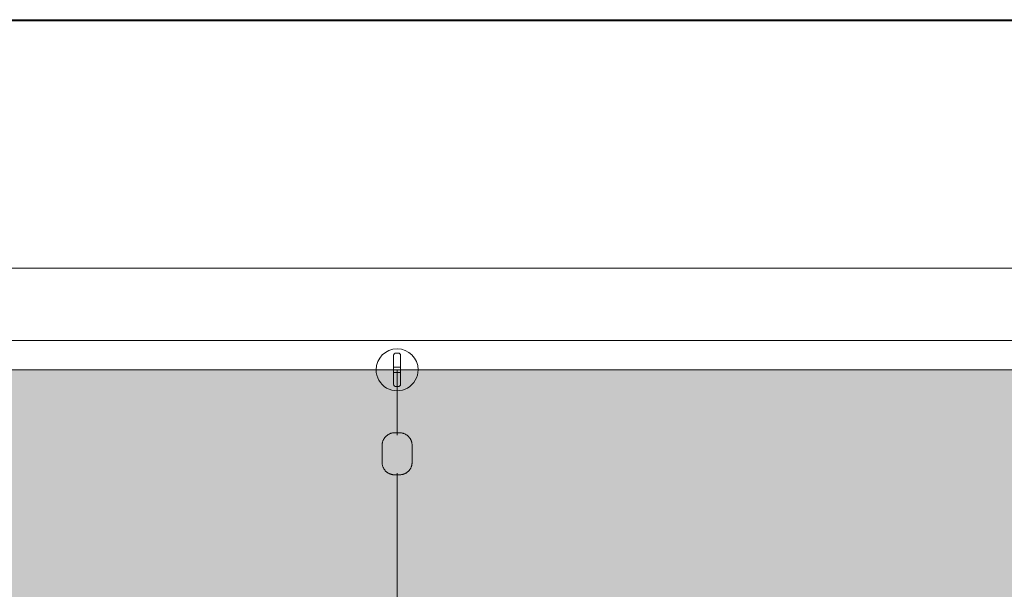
# Model space of a CAD drawing. Header units: millimetres. Extents: x 2016 to 102618, y -16590 to 68005.
# Tile 562 of 654: x 76051 to 77223, y 61059 to 61737. Entities that reach past the tile are written whole.
import ezdxf

# ---------------------------------------------------------------- set-up
doc = ezdxf.new("R2010")
doc.units = ezdxf.units.MM
for name, color, linetype, lineweight in [('A-DETL', 90, 'Continuous', 18), ('A-WALL', 113, 'Continuous', 13), ('Q-SPCQ', 91, 'Continuous', 13)]:
    doc.layers.add(name, color=color, linetype=linetype, lineweight=lineweight)
doc.layers.add('Water', color=131, linetype='Continuous')

# ---------------------------------------------------------------- blocks, each defined once
blk = doc.blocks.new('43_VCS_SE_goot_rooster_schuin - 28_VCS_RVS wand-gootrooster 25000mm-4108939-00 Begane grond')
at = {"layer": 'Q-SPCQ'}
for p, q in [((-10916.4, 147.1), (10914.3, 147.1)), ((10916.4, 145.8), (-10916.4, 145.8)), ((-10621.4, -148.8), (10620.1, -148.8))]:
    blk.add_line(p, q, dxfattribs=at)
blk = doc.blocks.new('89_VCS_SE_drijflijn - drijflijn-V275-00 Begane grond')
at = {"layer": 'Q-SPCQ'}
for p, q in [((-13032.8, 17.8), (-13053.3, 17.8)), ((-13163.1, -1.2), (-13163.1, 1.1)), ((-13160.1, 4.1), (-13143.1, 4.1)), ((-13146.1, 4.1), (-13146.1, -4.2)), ((-13143.1, 4.1), (-13126.1, 4.1)), ((-13143.1, 0), (-13065.4, 0)), ((-13140.1, -4.2), (-13140.1, 4.1)), ((-13123.1, 1.1), (-13123.1, -1.2)), ((-13020.1, 0), (-12865.4, 0)), ((-13143.1, -4.2), (-13160.1, -4.2)), ((-13126.1, -4.2), (-13143.1, -4.2)), ((-13053.3, -17.8), (-13032.8, -17.8))]:
    blk.add_line(p, q, dxfattribs=at)
at = {"layer": 'Q-SPCQ', "flags": 128}
for points in [[(-13068.1, 3), (-13068.1, 3.6), (-13068.1, 4.2), (-13068, 4.8), (-13067.9, 5.4), (-13067.8, 5.9), (-13067.7, 6.5), (-13067.5, 7.1), (-13067.4, 7.7), (-13067.2, 8.2), (-13067, 8.8), (-13066.7, 9.3), (-13066.4, 9.9), (-13066.2, 10.4), (-13065.9, 10.9), (-13065.5, 11.4), (-13065.2, 11.9), (-13064.8, 12.3), (-13064.4, 12.8), (-13064, 13.2), (-13063.6, 13.6), (-13063.2, 14.1), (-13062.7, 14.4), (-13062.3, 14.8), (-13061.8, 15.2), (-13061.3, 15.5), (-13060.8, 15.8), (-13060.3, 16.1), (-13059.7, 16.4), (-13059.2, 16.6), (-13058.7, 16.8), (-13058.1, 17), (-13057.5, 17.2), (-13057, 17.4), (-13056.4, 17.5), (-13055.8, 17.6), (-13055.2, 17.7), (-13054.6, 17.8), (-13054, 17.8), (-13053.4, 17.8), (-13053.3, 17.8)], [(-13032.8, 17.8), (-13032.2, 17.8), (-13031.6, 17.8), (-13031.1, 17.7), (-13030.5, 17.7), (-13029.9, 17.5), (-13029.3, 17.4), (-13028.8, 17.3), (-13028.2, 17.1), (-13027.6, 16.9), (-13027.1, 16.7), (-13026.6, 16.4), (-13026, 16.2), (-13025.5, 15.9), (-13025, 15.6), (-13024.5, 15.3), (-13024, 14.9), (-13023.6, 14.6), (-13023.1, 14.2), (-13022.7, 13.8), (-13022.3, 13.4), (-13021.9, 13), (-13021.5, 12.5), (-13021.1, 12.1), (-13020.8, 11.6), (-13020.5, 11.1), (-13020.1, 10.6), (-13019.9, 10.1), (-13019.6, 9.6), (-13019.3, 9), (-13019.1, 8.5), (-13018.9, 7.9), (-13018.7, 7.4), (-13018.6, 6.8), (-13018.5, 6.2), (-13018.3, 5.7), (-13018.3, 5.1), (-13018.2, 4.5), (-13018.1, 3.9), (-13018.1, 3.3), (-13018.1, 3.2)], [(-13068.1, -3), (-13068.1, -3), (-13068.1, -3), (-13068.1, -3), (-13068.1, -3), (-13068.1, -2.9), (-13068.1, -2.9), (-13068.1, -2.9), (-13068.1, -2.8), (-13068.1, -2.8), (-13068.1, -2.8), (-13068.1, -2.7), (-13068.1, -2.7), (-13068.1, -2.6), (-13068.1, -2.5), (-13068.1, -2.5), (-13068.1, -2.4), (-13068.1, -2.3), (-13068.1, -2.3), (-13068.1, -2.2), (-13068.1, -2.1), (-13068.1, -2), (-13068.1, -1.9), (-13068.1, -1.8), (-13068.1, -1.7), (-13068.1, -1.6), (-13068.1, -1.5), (-13068.1, -1.4), (-13068.1, -1.3), (-13068.1, -1.2), (-13068.1, -1.1), (-13068.1, -1), (-13068.1, -0.9), (-13068.1, -0.7), (-13068.1, -0.6), (-13068.1, -0.5), (-13068.1, -0.4), (-13068.1, -0.3), (-13068.1, -0.2), (-13068.1, 0), (-13068.1, 0.1), (-13068.1, 0.2), (-13068.1, 0.3), (-13068.1, 0.4), (-13068.1, 0.6), (-13068.1, 0.7), (-13068.1, 0.8), (-13068.1, 0.9), (-13068.1, 1), (-13068.1, 1.1), (-13068.1, 1.2), (-13068.1, 1.4), (-13068.1, 1.5), (-13068.1, 1.6), (-13068.1, 1.7), (-13068.1, 1.8), (-13068.1, 1.9), (-13068.1, 2), (-13068.1, 2), (-13068.1, 2.1), (-13068.1, 2.2), (-13068.1, 2.3), (-13068.1, 2.4), (-13068.1, 2.4), (-13068.1, 2.5), (-13068.1, 2.6), (-13068.1, 2.6), (-13068.1, 2.7), (-13068.1, 2.7), (-13068.1, 2.8), (-13068.1, 2.8), (-13068.1, 2.9), (-13068.1, 2.9), (-13068.1, 2.9), (-13068.1, 3), (-13068.1, 3), (-13068.1, 3), (-13068.1, 3), (-13068.1, 3)], [(-13068.1, 3), (-13068.1, 3), (-13068.1, 3), (-13068.1, 3), (-13068.1, 3), (-13068.1, 2.9), (-13068.1, 2.9), (-13068.1, 2.9), (-13068.1, 2.8), (-13068.1, 2.8), (-13068.1, 2.8), (-13068.1, 2.7), (-13068.1, 2.7), (-13068.1, 2.6), (-13068.1, 2.5), (-13068.1, 2.5), (-13068.1, 2.4), (-13068.1, 2.3), (-13068.1, 2.3), (-13068.1, 2.2), (-13068.1, 2.1), (-13068.1, 2), (-13068.1, 1.9), (-13068.1, 1.8), (-13068.1, 1.7), (-13068.1, 1.6), (-13068.1, 1.5), (-13068.1, 1.4), (-13068.1, 1.3), (-13068.1, 1.2), (-13068.1, 1.1), (-13068.1, 1), (-13068.1, 0.9), (-13068.1, 0.7), (-13068.1, 0.6), (-13068.1, 0.5), (-13068.1, 0.4), (-13068.1, 0.3), (-13068.1, 0.2), (-13068.1, 0), (-13068.1, -0.1), (-13068.1, -0.2), (-13068.1, -0.3), (-13068.1, -0.4), (-13068.1, -0.6), (-13068.1, -0.7), (-13068.1, -0.8), (-13068.1, -0.9), (-13068.1, -1), (-13068.1, -1.1), (-13068.1, -1.2), (-13068.1, -1.4), (-13068.1, -1.5), (-13068.1, -1.6), (-13068.1, -1.7), (-13068.1, -1.8), (-13068.1, -1.9), (-13068.1, -2), (-13068.1, -2), (-13068.1, -2.1), (-13068.1, -2.2), (-13068.1, -2.3), (-13068.1, -2.4), (-13068.1, -2.4), (-13068.1, -2.5), (-13068.1, -2.6), (-13068.1, -2.6), (-13068.1, -2.7), (-13068.1, -2.7), (-13068.1, -2.8), (-13068.1, -2.8), (-13068.1, -2.9), (-13068.1, -2.9), (-13068.1, -2.9), (-13068.1, -3), (-13068.1, -3), (-13068.1, -3), (-13068.1, -3), (-13068.1, -3)], [(-13018.1, 3.2), (-13018.1, 3.2), (-13018.1, 3.1), (-13018.1, 3.1), (-13018.1, 3.1), (-13018.1, 3.1), (-13018.1, 3.1), (-13018.1, 3), (-13018.1, 3), (-13018.1, 3), (-13018.1, 2.9), (-13018.1, 2.9), (-13018.1, 2.8), (-13018.1, 2.7), (-13018.1, 2.7), (-13018.1, 2.6), (-13018.1, 2.5), (-13018.1, 2.5), (-13018.1, 2.4), (-13018.1, 2.3), (-13018.1, 2.2), (-13018.1, 2.1), (-13018.1, 2), (-13018.1, 1.9), (-13018.1, 1.8), (-13018.1, 1.7), (-13018.1, 1.6), (-13018.1, 1.5), (-13018.1, 1.4), (-13018.1, 1.3), (-13018.1, 1.1), (-13018.1, 1), (-13018.1, 0.9), (-13018.1, 0.8), (-13018.1, 0.7), (-13018.1, 0.5), (-13018.1, 0.4), (-13018.1, 0.3), (-13018.1, 0.2), (-13018.1, 0), (-13018.1, -0.1), (-13018.1, -0.2), (-13018.1, -0.3), (-13018.1, -0.5), (-13018.1, -0.6), (-13018.1, -0.7), (-13018.1, -0.8), (-13018.1, -1), (-13018.1, -1.1), (-13018.1, -1.2), (-13018.1, -1.3), (-13018.1, -1.4), (-13018.1, -1.5), (-13018.1, -1.6), (-13018.1, -1.8), (-13018.1, -1.9), (-13018.1, -2), (-13018.1, -2.1), (-13018.1, -2.2), (-13018.1, -2.2), (-13018.1, -2.3), (-13018.1, -2.4), (-13018.1, -2.5), (-13018.1, -2.6), (-13018.1, -2.6), (-13018.1, -2.7), (-13018.1, -2.8), (-13018.1, -2.8), (-13018.1, -2.9), (-13018.1, -2.9), (-13018.1, -3), (-13018.1, -3), (-13018.1, -3.1), (-13018.1, -3.1), (-13018.1, -3.1), (-13018.1, -3.1), (-13018.1, -3.1), (-13018.1, -3.2), (-13018.1, -3.2)], [(-13018.1, 3), (-13018.1, 3), (-13018.1, 3.1), (-13018.1, 3.1), (-13018.1, 3.1), (-13018.1, 3.1), (-13018.1, 3.1), (-13018.1, 3.2), (-13018.1, 3.2)], [(-13018.1, -3.2), (-13018.1, -3.2), (-13018.1, -3.1), (-13018.1, -3.1), (-13018.1, -3.1), (-13018.1, -3.1), (-13018.1, -3.1), (-13018.1, -3), (-13018.1, -3), (-13018.1, -3), (-13018.1, -2.9), (-13018.1, -2.9), (-13018.1, -2.8), (-13018.1, -2.7), (-13018.1, -2.7), (-13018.1, -2.6), (-13018.1, -2.5), (-13018.1, -2.5), (-13018.1, -2.4), (-13018.1, -2.3), (-13018.1, -2.2), (-13018.1, -2.1), (-13018.1, -2), (-13018.1, -1.9), (-13018.1, -1.8), (-13018.1, -1.7), (-13018.1, -1.6), (-13018.1, -1.5), (-13018.1, -1.4), (-13018.1, -1.3), (-13018.1, -1.1), (-13018.1, -1), (-13018.1, -0.9), (-13018.1, -0.8), (-13018.1, -0.7), (-13018.1, -0.5), (-13018.1, -0.4), (-13018.1, -0.3), (-13018.1, -0.2), (-13018.1, 0), (-13018.1, 0.1), (-13018.1, 0.2), (-13018.1, 0.3), (-13018.1, 0.5), (-13018.1, 0.6), (-13018.1, 0.7), (-13018.1, 0.8), (-13018.1, 1), (-13018.1, 1.1), (-13018.1, 1.2), (-13018.1, 1.3), (-13018.1, 1.4), (-13018.1, 1.5), (-13018.1, 1.6), (-13018.1, 1.8), (-13018.1, 1.9), (-13018.1, 2), (-13018.1, 2.1), (-13018.1, 2.2), (-13018.1, 2.2), (-13018.1, 2.3), (-13018.1, 2.4), (-13018.1, 2.5), (-13018.1, 2.6), (-13018.1, 2.6), (-13018.1, 2.7), (-13018.1, 2.8), (-13018.1, 2.8), (-13018.1, 2.9), (-13018.1, 2.9), (-13018.1, 3)], [(-13053.3, -17.8), (-13053.9, -17.8), (-13054.5, -17.8), (-13055.1, -17.7), (-13055.6, -17.7), (-13056.2, -17.5), (-13056.8, -17.4), (-13057.4, -17.3), (-13058, -17.1), (-13058.5, -16.9), (-13059.1, -16.7), (-13059.6, -16.4), (-13060.1, -16.2), (-13060.7, -15.9), (-13061.2, -15.6), (-13061.7, -15.2), (-13062.1, -14.9), (-13062.6, -14.5), (-13063.1, -14.2), (-13063.5, -13.8), (-13063.9, -13.3), (-13064.3, -12.9), (-13064.7, -12.5), (-13065.1, -12), (-13065.4, -11.5), (-13065.8, -11), (-13066.1, -10.5), (-13066.4, -10), (-13066.6, -9.5), (-13066.9, -8.9), (-13067.1, -8.4), (-13067.3, -7.8), (-13067.5, -7.3), (-13067.7, -6.7), (-13067.8, -6.1), (-13067.9, -5.5), (-13068, -4.9), (-13068.1, -4.3), (-13068.1, -3.8), (-13068.1, -3.2), (-13068.1, -3)], [(-13018.1, -3.2), (-13018.1, -3.7), (-13018.2, -4.3), (-13018.2, -4.9), (-13018.3, -5.5), (-13018.4, -6.1), (-13018.5, -6.6), (-13018.7, -7.2), (-13018.9, -7.8), (-13019.1, -8.3), (-13019.3, -8.9), (-13019.5, -9.4), (-13019.8, -9.9), (-13020.1, -10.5), (-13020.4, -11), (-13020.7, -11.4), (-13021, -11.9), (-13021.4, -12.4), (-13021.8, -12.8), (-13022.2, -13.3), (-13022.6, -13.7), (-13023, -14.1), (-13023.5, -14.5), (-13023.9, -14.8), (-13024.4, -15.2), (-13024.9, -15.5), (-13025.4, -15.8), (-13025.9, -16.1), (-13026.4, -16.4), (-13026.9, -16.6), (-13027.5, -16.8), (-13028, -17), (-13028.6, -17.2), (-13029.2, -17.4), (-13029.7, -17.5), (-13030.3, -17.6), (-13030.9, -17.7), (-13031.5, -17.8), (-13032.1, -17.8), (-13032.7, -17.8), (-13032.8, -17.8)]]:
    blk.add_lwpolyline(points, dxfattribs=at)
at = {"layer": 'Q-SPCQ'}
for centre, radius, start, end in [((-13143.1, 0), 25, 90, 270), ((-13143.1, 0), 25, 270, 90), ((-13160.1, 1.1), 3, 90, 180), ((-13160.1, 1.1), 3, 105, 180), ((-13126.1, 1.1), 3, 360, 90), ((-13126.1, 1.1), 3, 360, 75), ((-13160.1, -1.2), 3, 180, 270), ((-13160.1, -1.2), 3, 180, 255), ((-13126.1, -1.2), 3, 270, 360), ((-13126.1, -1.2), 3, 285, 360)]:
    blk.add_arc(centre, radius, start, end, dxfattribs=at)
blk = doc.blocks.new('Walls 12 - Walls 1-3087048-00 Begane grond')
at = {"layer": 'A-WALL'}
blk.add_line((68465, 61355), (89535, 61355), dxfattribs=at)

msp = doc.modelspace()

# ---------------------------------------------------------------- hatches: boundary and pattern name
at = {"layer": 'Water', "transparency": 33554509}
msp.add_hatch(color=256, dxfattribs=at).paths.add_polyline_path([(89500, 36300), (89500, 61320), (68500, 61320), (68500, 36300), (89155, 36300)], flags=0)

# ---------------------------------------------------------------- linework, layer by layer
at = {"layer": 'A-DETL', "lineweight": 13}
msp.add_line((89500, 61320), (68500, 61320), dxfattribs=at)

# ---------------------------------------------------------------- block references
at = {"layer": 'A-WALL'}
msp.add_blockref('Walls 12 - Walls 1-3087048-00 Begane grond', (0, 0), dxfattribs=at)
at = {"layer": 'Q-SPCQ'}
msp.add_blockref('43_VCS_SE_goot_rooster_schuin - 28_VCS_RVS wand-gootrooster 25000mm-4108939-00 Begane grond', (79000.9, 61589.8), dxfattribs=at)
at = {"layer": 'Q-SPCQ', "rotation": 269.9999999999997}
msp.add_blockref('89_VCS_SE_drijflijn - drijflijn-V275-00 Begane grond', (76500, 48176.9), dxfattribs=at)

doc.saveas('drawing.dxf')
